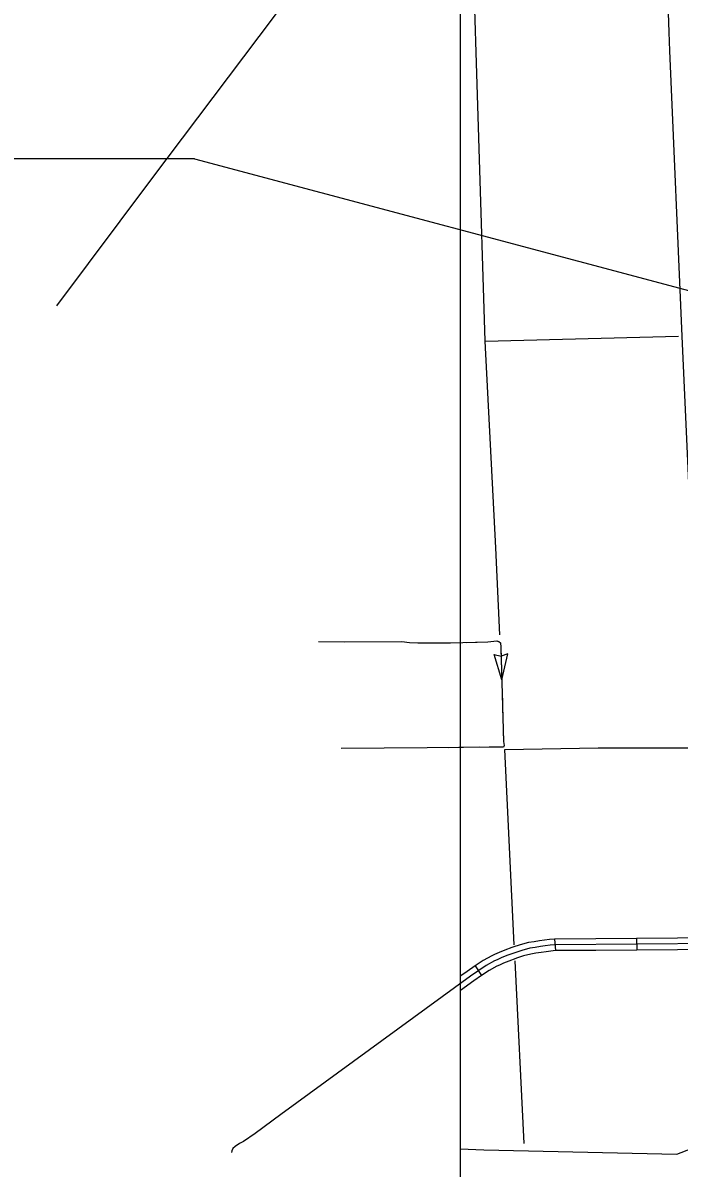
# Model space of a CAD drawing. Extents: x -5566 to 1759129, y -3726 to 731467.
# Drawn here: x -5061.9 to -4997.6, y 268.1 to 380.4 of the extents above; entities that cross this region are included whole.
import ezdxf

# ---------------------------------------------------------------- set-up
doc = ezdxf.new("R2010")
doc.units = 0
doc.layers.add('Default', color=7, linetype='Continuous')
doc.layers.add('R_No Plot', color=7, linetype='Continuous')

msp = doc.modelspace()

# ---------------------------------------------------------------- linework, layer by layer
at = {"layer": 'Default'}
for p, q in [((-5045.08, 367.09), (-5212.03, 367.09)), ((-5045.08, 367.09), (-4814.18, 305.51)), ((-5014.95, 315.99), (-5015.7, 318.49)), ((-5015.7, 318.49), (-5015.02, 318.33)), ((-5014.35, 318.53), (-5015.01, 318.33)), ((-5014.95, 315.99), (-5014.35, 318.53)), ((-5009.79, 290.56), (-5009.69, 289.43)), ((-5001.73, 290.63), (-5001.72, 289.49)), ((-5017.56, 287.93), (-5016.93, 286.98))]:
    msp.add_line(p, q, dxfattribs=at)
for points in [[(-4961.67, 482.92), (-4977.3, 461.74), (-4977.61, 461.07), (-4983.61, 452.88), (-4992.14, 441.61), (-5002, 428.48), (-5005.49, 423.67), (-5006.1, 422.9), (-5007.1, 421.56), (-5007.43, 421.42), (-5007.62, 421.19), (-5007.79, 420.85), (-5007.9, 420.41), (-5008.92, 419.18), (-5009.57, 418.15), (-5010.73, 416.83), (-5024.39, 398.31), (-5035.96, 382.9), (-5037.28, 381.08), (-5049.29, 365.13), (-5058.59, 352.69)], [(-4993.61, 310.48), (-4995.51, 310.39), (-4996, 321.58), (-4997.26, 349.69), (-4998.48, 377.68), (-4998.55, 379.51), (-4998.76, 386.14), (-4999.31, 409.6), (-4999.4, 414.25)], [(-5016.58, 349.23), (-5017.83, 389.15)], [(-5016.58, 349.23), (-4997.62, 349.7)], [(-5015.15, 320.41), (-5015.53, 328.95), (-5016.58, 349.23)], [(-5032.91, 319.74), (-5030.32, 319.72), (-5024.75, 319.74), (-5024, 319.67), (-5023.17, 319.62), (-5019.99, 319.64), (-5016.32, 319.71), (-5015.44, 319.81), (-5015.24, 319.77), (-5015.06, 319.61), (-5015.04, 319.2), (-5014.77, 309.94), (-5014.72, 309.56), (-5014.78, 309.39), (-5014.99, 309.4), (-5015.3, 309.4), (-5016.07, 309.39), (-5022.26, 309.32), (-5030.69, 309.26)], [(-5018.38, 319.67), (-5016.32, 319.71), (-5015.44, 319.81), (-5015.38, 319.8)], [(-5015.04, 319), (-5014.95, 315.99)], [(-5014.92, 314.99), (-5014.88, 313.48)], [(-5014.88, 313.48), (-5014.83, 311.98)], [(-5014.8, 310.98), (-5014.77, 309.94), (-5014.72, 309.56), (-5014.78, 309.39), (-5014.99, 309.4), (-5015.3, 309.4), (-5016.07, 309.39), (-5016.18, 309.39)], [(-5017.18, 309.38), (-5020.19, 309.34)], [(-5014.66, 309.15), (-5005.51, 309.31), (-4996, 309.34)], [(-5013.72, 290.01), (-5014.66, 309.15)], [(-4993.71, 290.12), (-5009.71, 290), (-5010.21, 289.96), (-5010.68, 289.89), (-5011.16, 289.83), (-5011.69, 289.75), (-5012.21, 289.66), (-5012.99, 289.45), (-5013.77, 289.2), (-5014.46, 288.94), (-5015, 288.72), (-5015.41, 288.54), (-5015.67, 288.42), (-5016.47, 287.98), (-5018.02, 286.93), (-5036.62, 273.35), (-5039.14, 271.48), (-5040.28, 270.72), (-5040.65, 270.53), (-5041.1, 270.23), (-5041.31, 270.02), (-5041.41, 269.81), (-5041.46, 269.63)], [(-5009.79, 290.56), (-5010.27, 290.52), (-5010.75, 290.46), (-5011.24, 290.39), (-5011.78, 290.31), (-5012.33, 290.22), (-5013.16, 290), (-5013.85, 289.77)], [(-5005.74, 290.6), (-5009.74, 290.57), (-5009.79, 290.56)], [(-5001.73, 290.63), (-5005.74, 290.6)], [(-4997.72, 290.66), (-5001.73, 290.63)], [(-4994.68, 290.68), (-4997.72, 290.66)], [(-5013.85, 289.77), (-5013.96, 289.73), (-5014.66, 289.47), (-5015.22, 289.25), (-5015.65, 289.05), (-5015.93, 288.93), (-5016.76, 288.47), (-5017.56, 287.93)], [(-5013.49, 288.69), (-5013.58, 288.66), (-5014.25, 288.41), (-5014.77, 288.2), (-5015.18, 288.02), (-5015.42, 287.91), (-5016.17, 287.49), (-5016.93, 286.98)], [(-5009.69, 289.43), (-5010.14, 289.39), (-5010.6, 289.33), (-5011.08, 289.26), (-5011.6, 289.19), (-5012.09, 289.1), (-5012.83, 288.91), (-5013.49, 288.69)], [(-5005.73, 289.46), (-5009.68, 289.43), (-5009.69, 289.43)], [(-5001.72, 289.49), (-5005.73, 289.46)], [(-4997.71, 289.52), (-5001.72, 289.49)], [(-4994.63, 289.54), (-4997.71, 289.52)], [(-5017.56, 287.93), (-5018.35, 287.4), (-5018.95, 286.96)], [(-5012.77, 270.51), (-5013.65, 288.44)], [(-5016.93, 286.98), (-5017.7, 286.46), (-5018.98, 285.53)], [(-5019.03, 269.98), (-5016.72, 269.91), (-4997.78, 269.46), (-4993.9, 270.98), (-4993.76, 269.25)]]:
    msp.add_lwpolyline(points, dxfattribs=at)
at = {"layer": 'R_No Plot'}
msp.add_lwpolyline([(-5018.99, 168.24), (-5018.99, 511.98), (-4446.6, 511.98), (-4446.6, 160.5), (-4913.43, 160.5)], dxfattribs=at)

doc.saveas('drawing.dxf')
